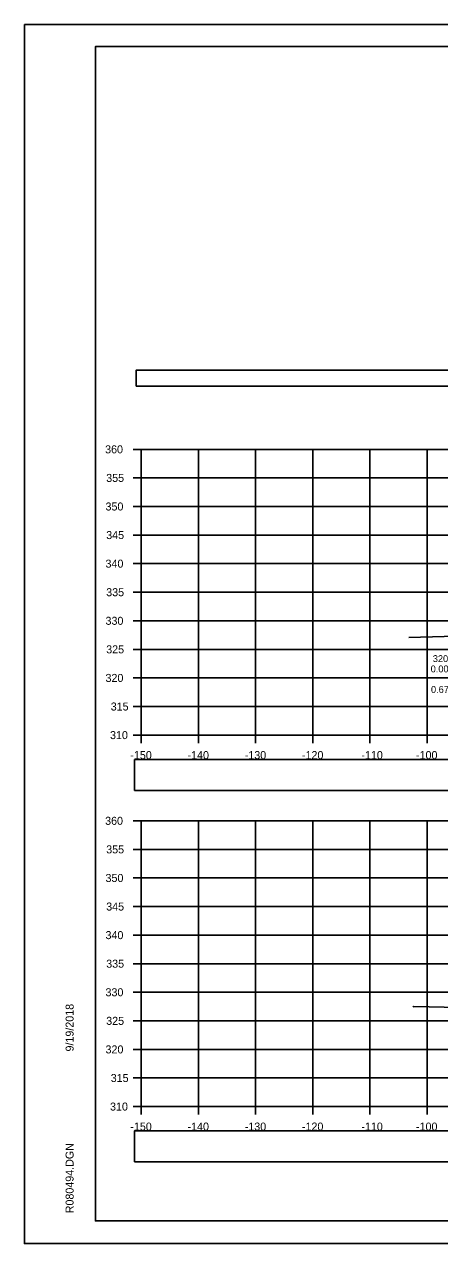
# Model space of a CAD drawing. Extents: x 1376273 to 1384221, y 378927 to 384592.
# Drawn here: x 1381187.9 to 1381260.5, y 382885.2 to 383098.6 of the extents above; entities that cross this region are included whole.
import ezdxf

# ---------------------------------------------------------------- set-up
doc = ezdxf.new("R2010")
doc.units = 0
for name, color, linetype in [('R_Axis', 7, 'Continuous'), ('R_Axis Annot', 7, 'Continuous'), ('R_Border', 7, 'Continuous'), ('R_Exist Surface', 7, 'Continuous'), ('R_Grid', 7, 'Continuous'), ('R_No Plot', 7, 'Continuous'), ('R_Xsect Elev', 7, 'Continuous')]:
    doc.layers.add(name, color=color, linetype=linetype)

msp = doc.modelspace()

# ---------------------------------------------------------------- linework, layer by layer
at = {"layer": 'R_Axis'}
for p, q in [((1381206.95, 383024.21), (1381208.35, 383024.21)), ((1381208.35, 382974.21), (1381208.35, 383024.21)), ((1381206.95, 383019.21), (1381208.35, 383019.21)), ((1381206.95, 383014.21), (1381208.35, 383014.21)), ((1381206.95, 383009.21), (1381208.35, 383009.21)), ((1381206.95, 383004.21), (1381208.35, 383004.21)), ((1381206.95, 382999.21), (1381208.35, 382999.21)), ((1381206.95, 382994.21), (1381208.35, 382994.21)), ((1381206.95, 382989.21), (1381208.35, 382989.21)), ((1381206.95, 382984.21), (1381208.35, 382984.21)), ((1381206.95, 382979.21), (1381208.35, 382979.21)), ((1381206.95, 382974.21), (1381208.35, 382974.21)), ((1381208.35, 382974.21), (1381508.35, 382974.21)), ((1381208.35, 382972.81), (1381208.35, 382974.21)), ((1381218.35, 382972.81), (1381218.35, 382974.21)), ((1381228.35, 382972.81), (1381228.35, 382974.21)), ((1381238.35, 382972.81), (1381238.35, 382974.21)), ((1381248.35, 382972.81), (1381248.35, 382974.21)), ((1381258.35, 382972.81), (1381258.35, 382974.21)), ((1381206.95, 382959.21), (1381208.35, 382959.21)), ((1381208.35, 382909.21), (1381208.35, 382959.21)), ((1381206.95, 382954.21), (1381208.35, 382954.21)), ((1381206.95, 382949.21), (1381208.35, 382949.21)), ((1381206.95, 382944.21), (1381208.35, 382944.21)), ((1381206.95, 382939.21), (1381208.35, 382939.21)), ((1381206.95, 382934.21), (1381208.35, 382934.21)), ((1381206.95, 382929.21), (1381208.35, 382929.21)), ((1381206.95, 382924.21), (1381208.35, 382924.21)), ((1381206.95, 382919.21), (1381208.35, 382919.21)), ((1381206.95, 382914.21), (1381208.35, 382914.21)), ((1381206.95, 382909.21), (1381208.35, 382909.21)), ((1381208.35, 382909.21), (1381508.35, 382909.21)), ((1381208.35, 382907.81), (1381208.35, 382909.21)), ((1381218.35, 382907.81), (1381218.35, 382909.21)), ((1381228.35, 382907.81), (1381228.35, 382909.21)), ((1381238.35, 382907.81), (1381238.35, 382909.21)), ((1381248.35, 382907.81), (1381248.35, 382909.21)), ((1381258.35, 382907.81), (1381258.35, 382909.21))]:
    msp.add_line(p, q, dxfattribs=at)
at = {"layer": 'R_Axis Annot'}
for points in [[(1381207.46, 383035.24), (1381509.26, 383035.24), (1381509.26, 383038.05), (1381207.46, 383038.05)], [(1381207.19, 382964.52), (1381508.88, 382964.52), (1381508.88, 382969.93), (1381207.19, 382969.93)], [(1381207.19, 382899.56), (1381508.88, 382899.56), (1381508.88, 382904.97), (1381207.19, 382904.97)]]:
    msp.add_lwpolyline(points, close=True, dxfattribs=at)
at = {"layer": 'R_Border'}
for p, q in [((1381200.35, 383094.67), (1381516.53, 383094.67)), ((1381200.35, 382889.21), (1381200.35, 383094.67)), ((1381200.35, 382889.21), (1381200.35, 382889.21)), ((1381516.53, 382889.21), (1381200.35, 382889.21))]:
    msp.add_line(p, q, dxfattribs=at)
at = {"layer": 'R_Exist Surface'}
for points in [[(1381255.12, 382991.26), (1381265.43, 382991.55), (1381268.26, 382991.63), (1381271.64, 382991.46), (1381274.07, 382991.35), (1381288.31, 382991.15)], [(1381255.82, 382926.67), (1381256.03, 382926.74), (1381285.28, 382926.09)]]:
    msp.add_lwpolyline(points, dxfattribs=at)
at = {"layer": 'R_Grid'}
for p, q in [((1381208.35, 383024.21), (1381508.35, 383024.21)), ((1381208.35, 382974.21), (1381208.35, 383024.21)), ((1381218.35, 382974.21), (1381218.35, 383024.21)), ((1381228.35, 382974.21), (1381228.35, 383024.21)), ((1381238.35, 382974.21), (1381238.35, 383024.21)), ((1381248.35, 382974.21), (1381248.35, 383024.21)), ((1381258.35, 382974.21), (1381258.35, 383024.21)), ((1381208.35, 383019.21), (1381508.35, 383019.21)), ((1381208.35, 383014.21), (1381508.35, 383014.21)), ((1381208.35, 383009.21), (1381508.35, 383009.21)), ((1381208.35, 383004.21), (1381508.35, 383004.21)), ((1381208.35, 382999.21), (1381508.35, 382999.21)), ((1381208.35, 382994.21), (1381508.35, 382994.21)), ((1381208.35, 382989.21), (1381508.35, 382989.21)), ((1381208.35, 382984.21), (1381508.35, 382984.21)), ((1381208.35, 382979.21), (1381508.35, 382979.21)), ((1381208.35, 382974.21), (1381508.35, 382974.21)), ((1381208.35, 382959.21), (1381508.35, 382959.21)), ((1381208.35, 382909.21), (1381208.35, 382959.21)), ((1381218.35, 382909.21), (1381218.35, 382959.21)), ((1381228.35, 382909.21), (1381228.35, 382959.21)), ((1381238.35, 382909.21), (1381238.35, 382959.21)), ((1381248.35, 382909.21), (1381248.35, 382959.21)), ((1381258.35, 382909.21), (1381258.35, 382959.21)), ((1381208.35, 382954.21), (1381508.35, 382954.21)), ((1381208.35, 382949.21), (1381508.35, 382949.21)), ((1381208.35, 382944.21), (1381508.35, 382944.21)), ((1381208.35, 382939.21), (1381508.35, 382939.21)), ((1381208.35, 382934.21), (1381508.35, 382934.21)), ((1381208.35, 382929.21), (1381508.35, 382929.21)), ((1381208.35, 382924.21), (1381508.35, 382924.21)), ((1381208.35, 382919.21), (1381508.35, 382919.21)), ((1381208.35, 382914.21), (1381508.35, 382914.21)), ((1381208.35, 382909.21), (1381508.35, 382909.21))]:
    msp.add_line(p, q, dxfattribs=at)
at = {"layer": 'R_No Plot'}
for p, q in [((1381187.95, 383098.57), (1381521.28, 383098.57)), ((1381187.95, 382885.23), (1381521.28, 382885.23))]:
    msp.add_line(p, q, dxfattribs=at)
for points in [[(1381187.94, 383098.57), (1381521.28, 383098.57), (1381521.28, 382885.23), (1381187.94, 382885.23)], [(1381434.27, 383094.67), (1381434.27, 383084.79), (1381470, 383084.79), (1381470, 383081.87), (1381493.2, 383081.87), (1381493.2, 383057.54), (1381516.53, 383057.54), (1381516.53, 382889.21), (1381200.35, 382889.21), (1381200.35, 383094.67)]]:
    msp.add_lwpolyline(points, close=True, dxfattribs=at)

# ---------------------------------------------------------------- texts
at = {"layer": 'R_Axis Annot'}
for s, p in [('360', (1381202.05, 383023.51)), ('355', (1381202.24, 383018.51)), ('350', (1381202.12, 383013.51)), ('345', (1381202.24, 383008.51)), ('340', (1381202.12, 383003.51)), ('335', (1381202.24, 382998.51)), ('330', (1381202.12, 382993.51)), ('325', (1381202.24, 382988.51)), ('320', (1381202.12, 382983.51)), ('315', (1381203.03, 382978.51)), ('310', (1381202.91, 382973.51)), ('-150', (1381206.46, 382970.01)), ('-140', (1381216.46, 382970.01)), ('-130', (1381226.46, 382970.01)), ('-120', (1381236.46, 382970.01)), ('-110', (1381246.85, 382970.01)), ('-100', (1381256.4, 382970.01)), ('360', (1381202.05, 382958.51)), ('355', (1381202.24, 382953.51)), ('350', (1381202.12, 382948.51)), ('345', (1381202.24, 382943.51)), ('340', (1381202.12, 382938.51)), ('335', (1381202.24, 382933.51)), ('330', (1381202.12, 382928.51)), ('325', (1381202.24, 382923.51)), ('320', (1381202.12, 382918.51)), ('315', (1381203.03, 382913.51)), ('310', (1381202.91, 382908.51)), ('-150', (1381206.46, 382905.01)), ('-140', (1381216.46, 382905.01)), ('-130', (1381226.46, 382905.01)), ('-120', (1381236.46, 382905.01)), ('-110', (1381246.85, 382905.01)), ('-100', (1381256.4, 382905.01))]:
    msp.add_text(s, height=1.4, dxfattribs=at).set_placement(p)
at = {"layer": 'R_Border'}
for s, p in [('9/19/2018', (1381196.54, 382918.85)), ('R080494.DGN', (1381196.54, 382890.54))]:
    msp.add_text(s, height=1.4, rotation=90, dxfattribs=at).set_placement(p)
at = {"layer": 'R_Xsect Elev'}
for s, p in [('320+60.00 END', (1381259.34, 382986.99)), ('0.00% LT.DT.GD.', (1381258.96, 382985.19)), ('0.67% LT.DT.GD.', (1381259.02, 382981.59))]:
    msp.add_text(s, height=1.2, rotation=360, dxfattribs=at).set_placement(p)

doc.saveas('drawing.dxf')
